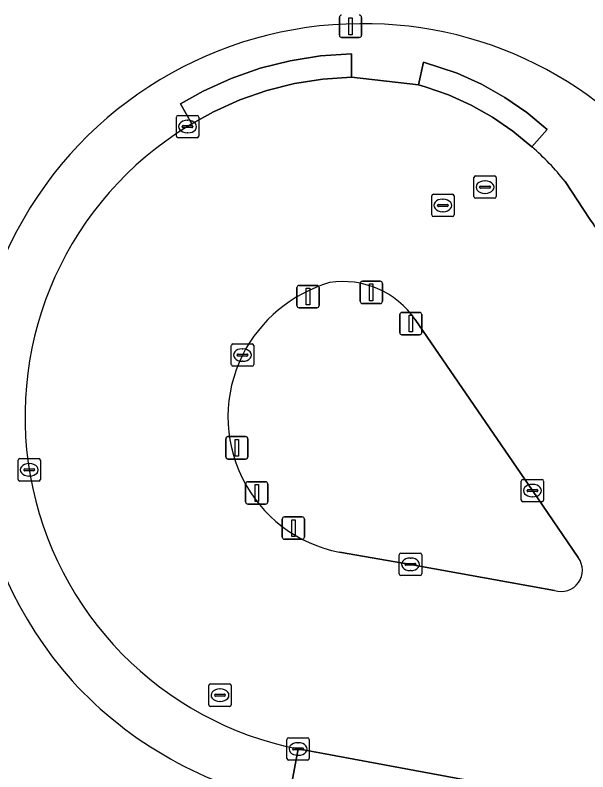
# Model space of a CAD drawing. Extents: x 157445 to 158888, y 383061 to 384688.
# Drawn here: x 157837.34 to 157862.97, y 383406.7 to 383440.53 of the extents above; entities that cross this region are included whole.
import ezdxf

# ---------------------------------------------------------------- set-up
doc = ezdxf.new("R2010")
doc.units = 0
for name, color, linetype in [('IMGEO_Afsluitpaal', 7, 'Continuous'), ('IMGEO_Erf', 7, 'Continuous'), ('IMGEO_Groenvoorziening', 7, 'Continuous'), ('IMGEO_Kolk', 7, 'Continuous'), ('IMGEO_Lichtmast', 7, 'Continuous'), ('IMGEO_Rijbaan_lokaal_open', 7, 'Continuous'), ('IMGEO_Rioolput', 7, 'Continuous'), ('IMGEO_Voetpad_open', 7, 'Continuous')]:
    doc.layers.add(name, color=color, linetype=linetype)

msp = doc.modelspace()

# ---------------------------------------------------------------- linework, layer by layer
at = {"layer": 'IMGEO_Afsluitpaal'}
for p, q in [((157852.885, 383428.637), (157853.675, 383428.637)), ((157853.675, 383428.637), (157852.885, 383428.637)), ((157849.952, 383427.551), (157849.952, 383428.351)), ((157849.952, 383428.351), (157849.952, 383427.551)), ((157850.052, 383428.451), (157850.842, 383428.451)), ((157850.842, 383428.451), (157850.052, 383428.451)), ((157850.942, 383428.351), (157850.942, 383427.551)), ((157850.942, 383427.551), (157850.942, 383428.351)), ((157852.785, 383427.737), (157852.785, 383428.537)), ((157852.785, 383428.537), (157852.785, 383427.737)), ((157853.775, 383428.537), (157853.775, 383427.737)), ((157853.775, 383427.737), (157853.775, 383428.537)), ((157853.675, 383427.637), (157852.885, 383427.637)), ((157852.885, 383427.637), (157853.675, 383427.637)), ((157850.842, 383427.451), (157850.052, 383427.451)), ((157850.052, 383427.451), (157850.842, 383427.451)), ((157854.551, 383426.344), (157854.551, 383427.144)), ((157854.551, 383427.144), (157854.551, 383426.344)), ((157854.651, 383427.244), (157855.441, 383427.244)), ((157855.441, 383427.244), (157854.651, 383427.244)), ((157855.541, 383427.144), (157855.541, 383426.344)), ((157855.541, 383426.344), (157855.541, 383427.144)), ((157855.441, 383426.244), (157854.651, 383426.244)), ((157854.651, 383426.244), (157855.441, 383426.244)), ((157846.766, 383420.786), (157846.766, 383421.586)), ((157846.766, 383421.586), (157846.766, 383420.786)), ((157846.866, 383421.686), (157847.656, 383421.686)), ((157847.656, 383421.686), (157846.866, 383421.686)), ((157847.756, 383421.586), (157847.756, 383420.786)), ((157847.756, 383420.786), (157847.756, 383421.586)), ((157847.656, 383420.686), (157846.866, 383420.686)), ((157846.866, 383420.686), (157847.656, 383420.686)), ((157847.657, 383418.767), (157847.657, 383419.567)), ((157847.657, 383419.567), (157847.657, 383418.767)), ((157847.757, 383419.667), (157848.547, 383419.667)), ((157848.547, 383419.667), (157847.757, 383419.667)), ((157848.647, 383419.567), (157848.647, 383418.767)), ((157848.647, 383418.767), (157848.647, 383419.567)), ((157848.547, 383418.667), (157847.757, 383418.667)), ((157847.757, 383418.667), (157848.547, 383418.667)), ((157849.297, 383417.196), (157849.297, 383417.996)), ((157849.297, 383417.996), (157849.297, 383417.196)), ((157849.397, 383418.096), (157850.187, 383418.096)), ((157850.187, 383418.096), (157849.397, 383418.096)), ((157850.287, 383417.996), (157850.287, 383417.196)), ((157850.287, 383417.196), (157850.287, 383417.996)), ((157850.187, 383417.096), (157849.397, 383417.096)), ((157849.397, 383417.096), (157850.187, 383417.096))]:
    msp.add_line(p, q, dxfattribs=at)
for points in [[(157850.372, 383428.326), (157850.522, 383428.326), (157850.522, 383427.576), (157850.372, 383427.576), (157850.372, 383428.326)], [(157853.205, 383428.512), (157853.355, 383428.512), (157853.355, 383427.762), (157853.205, 383427.762), (157853.205, 383428.512)], [(157854.971, 383427.119), (157855.121, 383427.119), (157855.121, 383426.369), (157854.971, 383426.369), (157854.971, 383427.119)], [(157847.186, 383421.561), (157847.336, 383421.561), (157847.336, 383420.811), (157847.186, 383420.811), (157847.186, 383421.561)], [(157848.077, 383419.542), (157848.227, 383419.542), (157848.227, 383418.792), (157848.077, 383418.792), (157848.077, 383419.542)], [(157849.717, 383417.971), (157849.867, 383417.971), (157849.867, 383417.221), (157849.717, 383417.221), (157849.717, 383417.971)]]:
    msp.add_lwpolyline(points, dxfattribs=at)
for centre, start, end in [((157852.885, 383428.537), 90, 180), ((157852.885, 383428.537), 90, 180), ((157853.675, 383428.537), 0, 90), ((157853.675, 383428.537), 360, 90), ((157850.052, 383428.351), 90, 180), ((157850.052, 383428.351), 90, 180), ((157850.842, 383428.351), 0, 90), ((157850.842, 383428.351), 360, 90), ((157852.885, 383427.737), 180, 270), ((157852.885, 383427.737), 180, 270), ((157853.675, 383427.737), 270, 0), ((157853.675, 383427.737), 270, 0), ((157850.052, 383427.551), 180, 270), ((157850.052, 383427.551), 180, 270), ((157850.842, 383427.551), 270, 0), ((157850.842, 383427.551), 270, 0), ((157854.651, 383427.144), 90, 180), ((157854.651, 383427.144), 90, 180), ((157855.441, 383427.144), 0, 90), ((157855.441, 383427.144), 360, 90), ((157854.651, 383426.344), 180, 270), ((157854.651, 383426.344), 180, 270), ((157855.441, 383426.344), 270, 0), ((157855.441, 383426.344), 270, 0), ((157846.866, 383421.586), 90, 180), ((157846.866, 383421.586), 90, 180), ((157847.656, 383421.586), 0, 90), ((157847.656, 383421.586), 360, 90), ((157846.866, 383420.786), 180, 270), ((157846.866, 383420.786), 180, 270), ((157847.656, 383420.786), 270, 0), ((157847.656, 383420.786), 270, 0), ((157847.757, 383419.567), 90, 180), ((157847.757, 383419.567), 90, 180), ((157848.547, 383419.567), 0, 90), ((157848.547, 383419.567), 360, 90), ((157847.757, 383418.767), 180, 270), ((157847.757, 383418.767), 180, 270), ((157848.547, 383418.767), 270, 0), ((157848.547, 383418.767), 270, 0), ((157849.397, 383417.996), 90, 180), ((157849.397, 383417.996), 90, 180), ((157850.187, 383417.996), 0, 90), ((157850.187, 383417.996), 360, 90), ((157849.397, 383417.196), 180, 270), ((157849.397, 383417.196), 180, 270), ((157850.187, 383417.196), 270, 0), ((157850.187, 383417.196), 270, 0)]:
    msp.add_arc(centre, 0.1, start, end, dxfattribs=at)
at = {"layer": 'IMGEO_Erf'}
for centre, radius, start, end in [((157852.83, 383422.694), 17.455, 90.2307, 151.9875), ((157852.971, 383422.954), 17.197, 32.7554, 90.7027), ((157853.235, 383422.619), 17.848, 152.3853, 221.6187), ((157853.063, 383422.862), 17.883, 222.5656, 258.7195)]:
    msp.add_arc(centre, radius, start, end, dxfattribs=at)
at = {"layer": 'IMGEO_Groenvoorziening'}
for points in [[(157862.537, 383416.278), (157860.492, 383419.276), (157855.245, 383426.919)], [(157851.853, 383416.516), (157855.033, 383415.976), (157861.484, 383414.813)]]:
    msp.add_lwpolyline(points, dxfattribs=at)
for centre, radius, start, end in [((157853.231, 383422.417), 6.418, 106.4406, 152.9418), ((157852.024, 383424.72), 3.9, 34.323, 98.9876), ((157853.041, 383422.576), 6.176, 153.4576, 258.9112), ((157861.78, 383415.711), 0.946, 251.7432, 36.8418)]:
    msp.add_arc(centre, radius, start, end, dxfattribs=at)
at = {"layer": 'IMGEO_Kolk'}
for p, q in [((157844.557, 383435.125), (157844.557, 383435.977)), ((157844.632, 383436.051), (157845.484, 383436.051)), ((157845.045, 383435.831), (157845.07, 383435.831)), ((157845.558, 383435.977), (157845.558, 383435.125)), ((157844.816, 383435.545), (157844.816, 383435.557)), ((157845.254, 383435.508), (157844.856, 383435.508)), ((157844.859, 383435.594), (157845.257, 383435.594)), ((157845.3, 383435.557), (157845.3, 383435.545)), ((157845.068, 383435.271), (157845.043, 383435.271)), ((157845.484, 383435.051), (157844.632, 383435.051)), ((157847.016, 383424.908), (157847.016, 383425.76)), ((157847.091, 383425.834), (157847.943, 383425.834)), ((157847.504, 383425.614), (157847.529, 383425.614)), ((157848.017, 383425.76), (157848.017, 383424.908)), ((157847.275, 383425.328), (157847.275, 383425.34)), ((157847.713, 383425.291), (157847.315, 383425.291)), ((157847.318, 383425.377), (157847.716, 383425.377)), ((157847.759, 383425.34), (157847.759, 383425.328)), ((157847.527, 383425.054), (157847.502, 383425.054)), ((157847.943, 383424.834), (157847.091, 383424.834)), ((157837.474, 383419.776), (157837.474, 383420.628)), ((157837.549, 383420.702), (157838.401, 383420.702)), ((157838.475, 383420.628), (157838.475, 383419.776)), ((157837.733, 383420.196), (157837.733, 383420.208)), ((157837.776, 383420.245), (157838.174, 383420.245)), ((157837.962, 383420.482), (157837.987, 383420.482)), ((157838.217, 383420.208), (157838.217, 383420.196)), ((157838.171, 383420.159), (157837.773, 383420.159)), ((157837.985, 383419.922), (157837.96, 383419.922)), ((157838.401, 383419.702), (157837.549, 383419.702)), ((157859.989, 383418.848), (157859.989, 383419.7)), ((157860.064, 383419.774), (157860.916, 383419.774)), ((157860.477, 383419.554), (157860.502, 383419.554)), ((157860.99, 383419.7), (157860.99, 383418.848)), ((157860.248, 383419.268), (157860.248, 383419.28)), ((157860.686, 383419.231), (157860.288, 383419.231)), ((157860.291, 383419.317), (157860.689, 383419.317)), ((157860.732, 383419.28), (157860.732, 383419.268)), ((157860.5, 383418.994), (157860.475, 383418.994)), ((157860.916, 383418.774), (157860.064, 383418.774)), ((157854.608, 383416.476), (157855.46, 383416.476)), ((157854.533, 383415.55), (157854.533, 383416.402)), ((157855.021, 383416.256), (157855.046, 383416.256)), ((157855.534, 383416.402), (157855.534, 383415.55)), ((157854.792, 383415.97), (157854.792, 383415.982)), ((157855.23, 383415.933), (157854.832, 383415.933)), ((157854.835, 383416.019), (157855.233, 383416.019)), ((157855.276, 383415.982), (157855.276, 383415.97)), ((157855.46, 383415.476), (157854.608, 383415.476)), ((157855.044, 383415.696), (157855.019, 383415.696)), ((157849.503, 383407.295), (157849.503, 383408.147)), ((157849.578, 383408.221), (157850.43, 383408.221)), ((157849.991, 383408.001), (157850.016, 383408.001)), ((157850.504, 383408.147), (157850.504, 383407.295)), ((157849.762, 383407.715), (157849.762, 383407.727)), ((157850.2, 383407.678), (157849.802, 383407.678)), ((157849.805, 383407.764), (157850.203, 383407.764)), ((157850.246, 383407.727), (157850.246, 383407.715)), ((157850.014, 383407.441), (157849.989, 383407.441)), ((157850.43, 383407.221), (157849.578, 383407.221))]:
    msp.add_line(p, q, dxfattribs=at)
for points in [[(157844.557, 383435.125), (157844.557, 383435.977)], [(157844.632, 383436.051), (157845.484, 383436.051)], [(157845.558, 383435.977), (157845.558, 383435.125)], [(157845.484, 383435.051), (157844.632, 383435.051)], [(157847.016, 383424.908), (157847.016, 383425.76)], [(157847.091, 383425.834), (157847.943, 383425.834)], [(157848.017, 383425.76), (157848.017, 383424.908)], [(157847.943, 383424.834), (157847.091, 383424.834)], [(157837.474, 383419.776), (157837.474, 383420.628)], [(157837.549, 383420.702), (157838.401, 383420.702)], [(157838.475, 383420.628), (157838.475, 383419.776)], [(157838.401, 383419.702), (157837.549, 383419.702)], [(157859.989, 383418.848), (157859.989, 383419.7)], [(157860.064, 383419.774), (157860.916, 383419.774)], [(157860.99, 383419.7), (157860.99, 383418.848)], [(157860.916, 383418.774), (157860.064, 383418.774)], [(157854.608, 383416.476), (157855.46, 383416.476)], [(157854.533, 383415.55), (157854.533, 383416.402)], [(157855.534, 383416.402), (157855.534, 383415.55)], [(157855.46, 383415.476), (157854.608, 383415.476)], [(157849.503, 383407.295), (157849.503, 383408.147)], [(157849.578, 383408.221), (157850.43, 383408.221)], [(157850.504, 383408.147), (157850.504, 383407.295)], [(157850.43, 383407.221), (157849.578, 383407.221)]]:
    msp.add_lwpolyline(points, dxfattribs=at)
for centre, radius, start, end in [((157844.634, 383435.975), 0.0765, 91.552, 178.448), ((157844.634, 383435.975), 0.0765, 91.552, 178.448), ((157845.482, 383435.975), 0.0765, 1.552, 88.448), ((157845.482, 383435.975), 0.0765, 1.552, 88.448), ((157844.856, 383435.554), 0.0403, 85.8775, 175.7526), ((157844.853, 383435.544), 0.0366, 178.938, 274.7102), ((157845.257, 383435.551), 0.043, 264.8664, 352.4533), ((157845.261, 383435.556), 0.0386, 1.7309, 96.639), ((157844.634, 383435.127), 0.0765, 181.552, 268.448), ((157844.634, 383435.127), 0.0765, 181.552, 268.448), ((157845.482, 383435.127), 0.0765, 271.552, 358.448), ((157845.482, 383435.127), 0.0765, 271.552, 358.448), ((157847.093, 383425.758), 0.0765, 91.552, 178.448), ((157847.093, 383425.758), 0.0765, 91.552, 178.448), ((157847.941, 383425.758), 0.0765, 1.552, 88.448), ((157847.941, 383425.758), 0.0765, 1.552, 88.448), ((157847.315, 383425.337), 0.0403, 85.8775, 175.7526), ((157847.312, 383425.327), 0.0366, 178.938, 274.7102), ((157847.716, 383425.334), 0.043, 264.8664, 352.4533), ((157847.72, 383425.339), 0.0386, 1.7309, 96.639), ((157847.093, 383424.91), 0.0765, 181.552, 268.448), ((157847.093, 383424.91), 0.0765, 181.552, 268.448), ((157847.941, 383424.91), 0.0765, 271.552, 358.448), ((157847.941, 383424.91), 0.0765, 271.552, 358.448), ((157837.551, 383420.626), 0.0765, 91.552, 178.448), ((157837.551, 383420.626), 0.0765, 91.552, 178.448), ((157838.399, 383420.626), 0.0765, 1.552, 88.448), ((157838.399, 383420.626), 0.0765, 1.552, 88.448), ((157837.773, 383420.205), 0.0403, 85.8775, 175.7526), ((157837.77, 383420.195), 0.0366, 178.938, 274.7102), ((157838.174, 383420.202), 0.043, 264.8664, 352.4533), ((157838.178, 383420.207), 0.0386, 1.7309, 96.639), ((157837.551, 383419.778), 0.0765, 181.552, 268.448), ((157837.551, 383419.778), 0.0765, 181.552, 268.448), ((157838.399, 383419.778), 0.0765, 271.552, 358.448), ((157838.399, 383419.778), 0.0765, 271.552, 358.448), ((157860.066, 383419.698), 0.0765, 91.552, 178.448), ((157860.066, 383419.698), 0.0765, 91.552, 178.448), ((157860.914, 383419.698), 0.0765, 1.552, 88.448), ((157860.914, 383419.698), 0.0765, 1.552, 88.448), ((157860.288, 383419.277), 0.0403, 85.8775, 175.7526), ((157860.285, 383419.267), 0.0366, 178.938, 274.7102), ((157860.689, 383419.274), 0.043, 264.8664, 352.4533), ((157860.693, 383419.279), 0.0386, 1.7309, 96.639), ((157860.066, 383418.85), 0.0765, 181.552, 268.448), ((157860.066, 383418.85), 0.0765, 181.552, 268.448), ((157860.914, 383418.85), 0.0765, 271.552, 358.448), ((157860.914, 383418.85), 0.0765, 271.552, 358.448), ((157854.61, 383416.4), 0.0765, 91.552, 178.448), ((157854.61, 383416.4), 0.0765, 91.552, 178.448), ((157855.458, 383416.4), 0.0765, 1.552, 88.448), ((157855.458, 383416.4), 0.0765, 1.552, 88.448), ((157854.832, 383415.979), 0.0403, 85.8775, 175.7526), ((157854.829, 383415.969), 0.0366, 178.938, 274.7102), ((157855.233, 383415.976), 0.043, 264.8664, 352.4533), ((157855.237, 383415.981), 0.0386, 1.7309, 96.639), ((157854.61, 383415.552), 0.0765, 181.552, 268.448), ((157854.61, 383415.552), 0.0765, 181.552, 268.448), ((157855.458, 383415.552), 0.0765, 271.552, 358.448), ((157855.458, 383415.552), 0.0765, 271.552, 358.448), ((157849.58, 383408.145), 0.0765, 91.552, 178.448), ((157849.58, 383408.145), 0.0765, 91.552, 178.448), ((157850.428, 383408.145), 0.0765, 1.552, 88.448), ((157850.428, 383408.145), 0.0765, 1.552, 88.448), ((157849.802, 383407.724), 0.0403, 85.8775, 175.7526), ((157849.799, 383407.714), 0.0366, 178.938, 274.7102), ((157850.203, 383407.721), 0.043, 264.8664, 352.4533), ((157850.207, 383407.726), 0.0386, 1.7309, 96.639), ((157849.58, 383407.297), 0.0765, 181.552, 268.448), ((157849.58, 383407.297), 0.0765, 181.552, 268.448), ((157850.428, 383407.297), 0.0765, 271.552, 358.448), ((157850.428, 383407.297), 0.0765, 271.552, 358.448)]:
    msp.add_arc(centre, radius, start, end, dxfattribs=at)
for centre, major_axis, ratio, start_param, end_param in [((157845.044, 383435.551), (-0.387, 0.002), 0.722429, 4.712389, 7.853982), ((157845.069, 383435.551), (-0.39, 0.002), 0.717154, 1.570796, 4.712389), ((157847.503, 383425.334), (-0.387, 0.002), 0.722429, 4.712389, 7.853982), ((157847.528, 383425.334), (-0.39, 0.002), 0.717154, 1.570796, 4.712389), ((157837.961, 383420.202), (-0.387, 0.002), 0.722429, 4.712389, 7.853982), ((157837.986, 383420.202), (-0.39, 0.002), 0.717154, 1.570796, 4.712389), ((157860.476, 383419.274), (-0.387, 0.002), 0.722429, 4.712389, 7.853982), ((157860.501, 383419.274), (-0.39, 0.002), 0.717154, 1.570796, 4.712389), ((157855.02, 383415.976), (-0.387, 0.002), 0.722429, 4.712389, 7.853982), ((157855.045, 383415.976), (-0.39, 0.002), 0.717154, 1.570796, 4.712389), ((157849.99, 383407.721), (-0.387, 0.002), 0.722429, 4.712389, 7.853982), ((157850.015, 383407.721), (-0.39, 0.002), 0.717154, 1.570796, 4.712389)]:
    msp.add_ellipse(centre, major_axis=major_axis, ratio=ratio, start_param=start_param, end_param=end_param, dxfattribs=at)
at = {"layer": 'IMGEO_Lichtmast'}
for p, q in [((157851.853, 383439.635), (157851.853, 383440.435)), ((157851.853, 383440.435), (157851.853, 383439.635)), ((157852.843, 383440.435), (157852.843, 383439.635)), ((157852.843, 383439.635), (157852.843, 383440.435)), ((157852.743, 383439.535), (157851.953, 383439.535)), ((157851.953, 383439.535), (157852.743, 383439.535))]:
    msp.add_line(p, q, dxfattribs=at)
msp.add_lwpolyline([(157852.273, 383440.41), (157852.423, 383440.41), (157852.423, 383439.66), (157852.273, 383439.66), (157852.273, 383440.41)], dxfattribs=at)
for centre, start, end in [((157851.953, 383440.435), 90, 180), ((157851.953, 383440.435), 90, 180), ((157852.743, 383440.435), 0, 90), ((157852.743, 383440.435), 360, 90), ((157851.953, 383439.635), 180, 270), ((157851.953, 383439.635), 180, 270), ((157852.743, 383439.635), 270, 0), ((157852.743, 383439.635), 270, 0)]:
    msp.add_arc(centre, 0.1, start, end, dxfattribs=at)
at = {"layer": 'IMGEO_Rijbaan_lokaal_open'}
for points in [[(157860.463, 383434.641), (157859.614, 383435.346), (157858.705, 383435.971), (157857.744, 383436.514), (157856.739, 383436.968), (157855.697, 383437.33), (157855.393, 383437.417), (157852.397, 383437.759), (157851.117, 383437.673), (157849.85, 383437.474), (157848.606, 383437.162), (157847.394, 383436.74), (157846.225, 383436.211), (157845.249, 383435.667), (157845.058, 383435.55)], [(157880.805, 383405.562), (157871.979, 383418.406), (157863.862, 383430.224), (157863.215, 383431.182), (157863.063, 383431.408), (157861.947, 383433.093)], [(157855.245, 383426.919), (157860.492, 383419.276), (157862.537, 383416.278)], [(157861.484, 383414.813), (157855.033, 383415.976), (157851.853, 383416.516)], [(157850.004, 383407.722), (157866.235, 383404.72), (157870.408, 383403.99)]]:
    msp.add_lwpolyline(points, dxfattribs=at)
for centre, radius, start, end in [((157852.951, 383422.599), 15.167, 121.3626, 258.7938), ((157853.704, 383426.676), 10.446, 37.8995, 49.682), ((157853.231, 383422.417), 6.418, 106.4406, 152.9418), ((157852.024, 383424.72), 3.9, 34.323, 98.9876), ((157853.041, 383422.576), 6.176, 153.4576, 258.9112), ((157861.78, 383415.711), 0.946, 251.7432, 36.8418)]:
    msp.add_arc(centre, radius, start, end, dxfattribs=at)
at = {"layer": 'IMGEO_Rioolput'}
for p, q in [((157857.869, 383432.418), (157857.869, 383433.27)), ((157857.944, 383433.344), (157858.796, 383433.344)), ((157858.357, 383433.124), (157858.382, 383433.124)), ((157858.87, 383433.27), (157858.87, 383432.418)), ((157858.128, 383432.838), (157858.128, 383432.85)), ((157858.566, 383432.801), (157858.168, 383432.801)), ((157858.171, 383432.887), (157858.569, 383432.887)), ((157858.612, 383432.85), (157858.612, 383432.838)), ((157855.981, 383431.599), (157855.981, 383432.451)), ((157856.056, 383432.525), (157856.908, 383432.525)), ((157856.982, 383432.451), (157856.982, 383431.599)), ((157858.38, 383432.564), (157858.355, 383432.564)), ((157856.24, 383432.019), (157856.24, 383432.031)), ((157856.283, 383432.068), (157856.681, 383432.068)), ((157856.469, 383432.305), (157856.494, 383432.305)), ((157856.724, 383432.031), (157856.724, 383432.019)), ((157858.796, 383432.344), (157857.944, 383432.344)), ((157856.678, 383431.982), (157856.28, 383431.982)), ((157856.492, 383431.745), (157856.467, 383431.745)), ((157856.908, 383431.525), (157856.056, 383431.525)), ((157846.009, 383409.7), (157846.009, 383410.552)), ((157846.084, 383410.626), (157846.936, 383410.626)), ((157846.497, 383410.406), (157846.522, 383410.406)), ((157847.01, 383410.552), (157847.01, 383409.7)), ((157846.268, 383410.12), (157846.268, 383410.132)), ((157846.706, 383410.083), (157846.308, 383410.083)), ((157846.311, 383410.169), (157846.709, 383410.169)), ((157846.752, 383410.132), (157846.752, 383410.12)), ((157846.52, 383409.846), (157846.495, 383409.846)), ((157846.936, 383409.626), (157846.084, 383409.626))]:
    msp.add_line(p, q, dxfattribs=at)
for points in [[(157857.869, 383432.418), (157857.869, 383433.27)], [(157857.944, 383433.344), (157858.796, 383433.344)], [(157858.87, 383433.27), (157858.87, 383432.418)], [(157855.981, 383431.599), (157855.981, 383432.451)], [(157856.056, 383432.525), (157856.908, 383432.525)], [(157856.982, 383432.451), (157856.982, 383431.599)], [(157858.796, 383432.344), (157857.944, 383432.344)], [(157856.908, 383431.525), (157856.056, 383431.525)], [(157846.009, 383409.7), (157846.009, 383410.552)], [(157846.084, 383410.626), (157846.936, 383410.626)], [(157847.01, 383410.552), (157847.01, 383409.7)], [(157846.936, 383409.626), (157846.084, 383409.626)]]:
    msp.add_lwpolyline(points, dxfattribs=at)
for centre, radius, start, end in [((157857.946, 383433.268), 0.0765, 91.552, 178.448), ((157857.946, 383433.268), 0.0765, 91.552, 178.448), ((157858.794, 383433.268), 0.0765, 1.552, 88.448), ((157858.794, 383433.268), 0.0765, 1.552, 88.448), ((157858.168, 383432.847), 0.0403, 85.8775, 175.7526), ((157858.165, 383432.837), 0.0366, 178.938, 274.7102), ((157858.569, 383432.844), 0.043, 264.8664, 352.4533), ((157858.573, 383432.849), 0.0386, 1.7309, 96.639), ((157856.058, 383432.449), 0.0765, 91.552, 178.448), ((157856.058, 383432.449), 0.0765, 91.552, 178.448), ((157856.906, 383432.449), 0.0765, 1.552, 88.448), ((157856.906, 383432.449), 0.0765, 1.552, 88.448), ((157857.946, 383432.42), 0.0765, 181.552, 268.448), ((157857.946, 383432.42), 0.0765, 181.552, 268.448), ((157858.794, 383432.42), 0.0765, 271.552, 358.448), ((157858.794, 383432.42), 0.0765, 271.552, 358.448), ((157856.28, 383432.028), 0.0403, 85.8775, 175.7526), ((157856.277, 383432.018), 0.0366, 178.938, 274.7102), ((157856.681, 383432.025), 0.043, 264.8664, 352.4533), ((157856.685, 383432.03), 0.0386, 1.7309, 96.639), ((157856.058, 383431.601), 0.0765, 181.552, 268.448), ((157856.058, 383431.601), 0.0765, 181.552, 268.448), ((157856.906, 383431.601), 0.0765, 271.552, 358.448), ((157856.906, 383431.601), 0.0765, 271.552, 358.448), ((157846.086, 383410.55), 0.0765, 91.552, 178.448), ((157846.086, 383410.55), 0.0765, 91.552, 178.448), ((157846.934, 383410.55), 0.0765, 1.552, 88.448), ((157846.934, 383410.55), 0.0765, 1.552, 88.448), ((157846.308, 383410.129), 0.0403, 85.8775, 175.7526), ((157846.305, 383410.119), 0.0366, 178.938, 274.7102), ((157846.709, 383410.126), 0.043, 264.8664, 352.4533), ((157846.713, 383410.131), 0.0386, 1.7309, 96.639), ((157846.086, 383409.702), 0.0765, 181.552, 268.448), ((157846.086, 383409.702), 0.0765, 181.552, 268.448), ((157846.934, 383409.702), 0.0765, 271.552, 358.448), ((157846.934, 383409.702), 0.0765, 271.552, 358.448)]:
    msp.add_arc(centre, radius, start, end, dxfattribs=at)
for centre, major_axis, ratio, start_param, end_param in [((157858.356, 383432.844), (-0.387, 0.002), 0.722429, 4.712389, 7.853982), ((157858.381, 383432.844), (-0.39, 0.002), 0.717154, 1.570796, 4.712389), ((157856.468, 383432.025), (-0.387, 0.002), 0.722429, 4.712389, 7.853982), ((157856.493, 383432.025), (-0.39, 0.002), 0.717154, 1.570796, 4.712389), ((157846.496, 383410.126), (-0.387, 0.002), 0.722429, 4.712389, 7.853982), ((157846.521, 383410.126), (-0.39, 0.002), 0.717154, 1.570796, 4.712389)]:
    msp.add_ellipse(centre, major_axis=major_axis, ratio=ratio, start_param=start_param, end_param=end_param, dxfattribs=at)
at = {"layer": 'IMGEO_Voetpad_open'}
for points in [[(157845.249, 383435.667), (157846.225, 383436.211), (157847.394, 383436.74), (157848.606, 383437.162), (157849.85, 383437.474), (157851.117, 383437.673), (157852.397, 383437.759), (157852.393, 383438.801), (157851.001, 383438.708), (157849.642, 383438.494), (157848.308, 383438.159), (157847.008, 383437.707), (157845.757, 383437.141), (157844.743, 383436.575)], [(157861.149, 383435.423), (157860.242, 383436.176), (157859.256, 383436.854), (157858.215, 383437.442), (157857.125, 383437.935), (157855.611, 383438.436), (157855.393, 383437.417), (157855.697, 383437.33), (157856.739, 383436.968), (157857.744, 383436.514), (157858.705, 383435.971), (157859.614, 383435.346), (157860.463, 383434.641)]]:
    msp.add_lwpolyline(points, close=True, dxfattribs=at)
for points in [[(157845.058, 383435.55), (157845.249, 383435.667), (157844.743, 383436.575), (157845.757, 383437.141), (157847.008, 383437.707), (157848.308, 383438.159), (157849.642, 383438.494), (157851.001, 383438.708), (157852.393, 383438.801), (157852.397, 383437.759), (157855.393, 383437.417), (157855.611, 383438.436), (157857.125, 383437.935), (157858.215, 383437.442), (157859.256, 383436.854), (157860.242, 383436.176), (157861.149, 383435.423), (157860.463, 383434.641)], [(157861.947, 383433.093), (157863.063, 383431.408), (157863.215, 383431.182)], [(157866.235, 383404.72), (157850.004, 383407.722), (157849.565, 383405.324)], [(157849.565, 383405.324), (157850.004, 383407.722)]]:
    msp.add_lwpolyline(points, dxfattribs=at)
for centre, radius, start, end in [((157852.83, 383422.694), 17.455, 90.2307, 151.9875), ((157852.971, 383422.954), 17.197, 32.7554, 90.7027), ((157852.951, 383422.599), 15.167, 121.3626, 258.7938), ((157853.704, 383426.676), 10.446, 37.8995, 49.682), ((157853.235, 383422.619), 17.848, 152.3853, 221.6187), ((157853.063, 383422.862), 17.883, 222.5656, 258.7195)]:
    msp.add_arc(centre, radius, start, end, dxfattribs=at)

doc.saveas('drawing.dxf')
